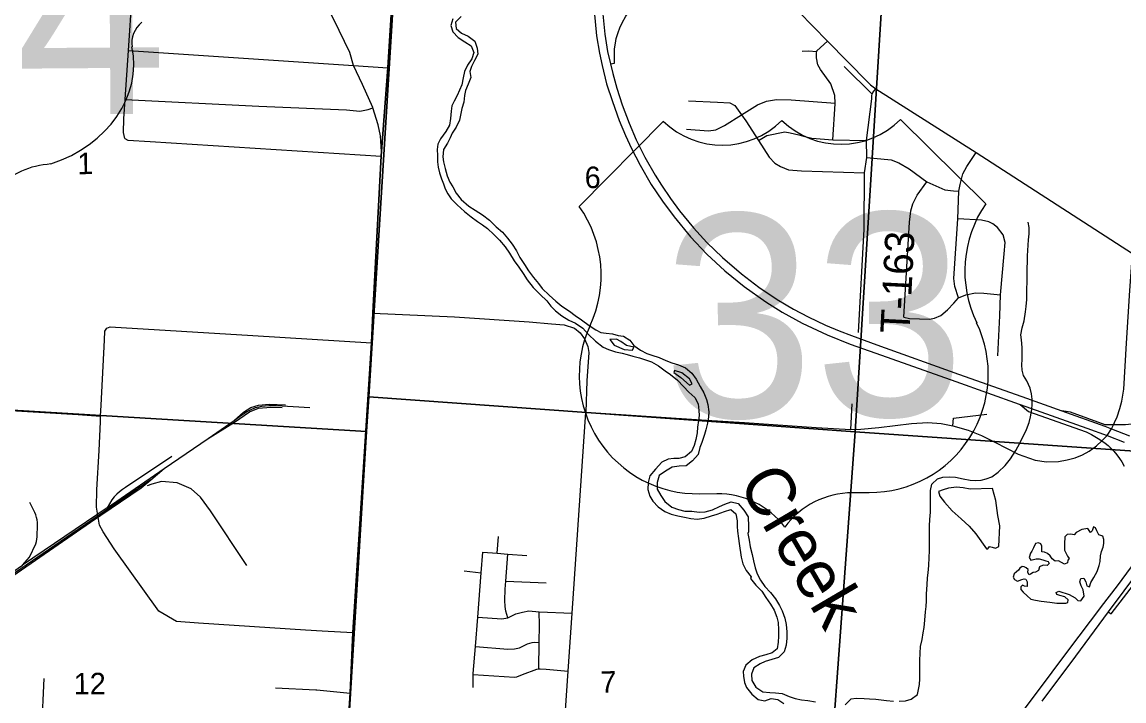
# Model space of a CAD drawing. Extents: x 114604 to 551442, y 316898 to 567001.
# Drawn here: x 222509 to 233833, y 362835 to 369809 of the extents above; entities that cross this region are included whole.
import ezdxf

# ---------------------------------------------------------------- set-up
doc = ezdxf.new("R2010")
doc.units = 0
for name, color, linetype in [('DV_X_County_Line', 7, 'Continuous'), ('GE_P_Alignment_1000_Bearings', 7, 'Continuous'), ('GE_P_Alignment_1000_Cardinal_Points', 7, 'Continuous'), ('GE_P_Alignment_1000_Stations', 7, 'Continuous'), ('GE_P_Alignment_100_Cardinal_Points', 7, 'Continuous'), ('GE_P_Alignment_500_Bearings', 7, 'Continuous'), ('GE_P_Alignment_500_Cardinal_Points', 7, 'Continuous'), ('GE_P_Alignment_500_Curve_Data', 7, 'Continuous'), ('GE_P_Alignment_500_Distances', 7, 'Continuous'), ('GE_P_Alignment_500_Stations', 7, 'Continuous'), ('MT_X_Edge_Line', 7, 'Continuous'), ('PM_P_Cells', 7, 'Continuous'), ('PM_P_Crosswalk', 7, 'Continuous'), ('PV_X_Curb', 7, 'Continuous'), ('RD_P_GR_Rt', 7, 'Continuous'), ('RD_X_RR_1', 7, 'Continuous'), ('SN_P_Signs', 7, 'Continuous')]:
    doc.layers.add(name, color=color, linetype=linetype)

msp = doc.modelspace()

# ---------------------------------------------------------------- linework, layer by layer
at = {"layer": 'DV_X_County_Line'}
for points in [[(226937, 369843), (226914, 369774), (226936, 369708), (226990, 369651), (227059, 369607), (227123, 369566), (227153, 369498), (227132, 369433), (227086, 369367), (227055, 369303), (227043, 369235), (227028, 369164), (227004, 369110), (226979, 369056), (226951, 368998), (226927, 368947), (226918, 368895), (226912, 368819), (226901, 368751), (226865, 368684), (226808, 368608), (226782, 368556), (226775, 368499), (226779, 368439), (226779, 368373), (226784, 368317), (226798, 368259)], [(227021, 369865), (226963, 369807), (226972, 369743), (227026, 369695), (227094, 369666), (227161, 369614), (227187, 369542), (227194, 369479), (227158, 369416), (227128, 369353), (227111, 369301), (227121, 369241), (227092, 369171), (227066, 369107), (227055, 369056), (227049, 368986), (227028, 368920), (227018, 368870), (227006, 368802), (226969, 368731), (226929, 368669), (226908, 368619), (226880, 368566), (226841, 368500), (226835, 368426), (226839, 368374), (226858, 368306), (226878, 368230), (226905, 368166), (226935, 368116), (226970, 368050), (227022, 367987), (227099, 367917), (227167, 367878), (227241, 367828), (227312, 367773), (227382, 367705), (227446, 367650), (227499, 367590), (227545, 367528), (227590, 367458), (227626, 367389), (227671, 367319), (227713, 367253), (227764, 367185), (227816, 367122), (227854, 367072), (227925, 367002), (227995, 366941), (228058, 366891)], [(226798, 368259), (226821, 368197), (226841, 368146), (226859, 368096), (226884, 368044), (226918, 367994), (226980, 367932), (227055, 367863), (227125, 367807), (227188, 367760), (227240, 367726), (227292, 367690), (227359, 367627), (227415, 367567), (227473, 367500), (227520, 367436), (227568, 367356), (227613, 367290), (227659, 367227), (227700, 367161), (227762, 367081), (227835, 367012), (227901, 366944), (227944, 366892), (227990, 366843), (228056, 366791), (228127, 366748), (228197, 366716), (228273, 366665), (228332, 366599), (228402, 366531), (228480, 366470), (228535, 366444), (228609, 366423), (228677, 366407), (228729, 366394), (228785, 366376), (228855, 366359), (228925, 366337), (228979, 366320), (229050, 366278), (229118, 366227), (229174, 366187), (229245, 366131), (229307, 366066), (229363, 366008), (229422, 365951), (229458, 365887), (229465, 365819), (229469, 365769), (229461, 365717), (229450, 365646), (229448, 365588), (229435, 365520), (229417, 365460), (229388, 365398), (229324, 365343), (229258, 365325), (229206, 365324), (229150, 365318), (229085, 365287), (229019, 365217), (228962, 365146), (228942, 365078), (228941, 365008), (228961, 364938), (228993, 364888), (229048, 364828), (229114, 364781), (229180, 364755), (229250, 364738), (229316, 364722), (229381, 364709), (229447, 364701), (229518, 364714), (229594, 364736), (229652, 364753), (229728, 364781), (229792, 364800), (229844, 364758), (229857, 364684), (229857, 364628), (229861, 364578), (229872, 364504), (229878, 364452), (229899, 364312), (229916, 364244), (229952, 364174), (230001, 364109)], [(228058, 366891), (228136, 366840), (228192, 366794), (228258, 366751), (228337, 366691), (228405, 366646), (228457, 366620), (228511, 366612), (228577, 366605), (228635, 366589), (228690, 366584), (228756, 366540), (228796, 366488), (228865, 366439), (228929, 366405), (228981, 366386), (229055, 366364), (229125, 366333), (229187, 366309), (229255, 366288), (229328, 366258), (229392, 366201), (229436, 366139), (229477, 366065), (229515, 366001), (229544, 365930), (229556, 365880), (229567, 365806), (229563, 365753), (229552, 365687), (229536, 365621), (229522, 365571), (229495, 365491), (229475, 365440), (229456, 365366), (229398, 365300), (229333, 365251), (229263, 365248), (229189, 365236), (229123, 365195), (229056, 365151), (229036, 365080), (229036, 365012), (229073, 364947), (229115, 364883), (229188, 364825), (229254, 364800), (229322, 364786), (229394, 364783), (229468, 364773), (229528, 364778), (229604, 364797), (229676, 364831), (229731, 364858), (229795, 364880), (229869, 364863), (229928, 364795), (229970, 364727), (229975, 364627), (229975, 364571)], [(228796, 366468), (228722, 366488), (228662, 366527), (228618, 366551), (228550, 366547)], [(228550, 366547), (228594, 366491), (228698, 366446), (228781, 366440), (228796, 366468)], [(229397, 366091), (229370, 366144), (229290, 366204), (229214, 366229), (229208, 366209)], [(229208, 366209), (229278, 366158), (229369, 366080), (229397, 366091)], [(229975, 364571), (229969, 364555), (229980, 364487), (229992, 364417), (230013, 364341), (230025, 364273), (230044, 364203), (230064, 364141), (230097, 364077), (230141, 364010), (230202, 363950), (230252, 363884), (230293, 363817), (230321, 363759), (230347, 363685), (230362, 363621), (230368, 363545), (230369, 363481), (230363, 363409), (230340, 363340), (230284, 363282), (230216, 363261), (230147, 363239), (230095, 363216), (230029, 363174), (230004, 363109), (230010, 363045), (230051, 362978), (230123, 362930), (230193, 362923), (230251, 362919), (230321, 362912), (230391, 362882), (230455, 362859), (230521, 362845), (230585, 362840), (230665, 362826)], [(230001, 364109), (229995, 364093), (230051, 364025), (230112, 363961), (230154, 363898), (230202, 363828), (230237, 363766), (230265, 363696), (230280, 363640), (230284, 363564), (230283, 363500), (230281, 363438), (230270, 363370), (230218, 363329), (230152, 363309), (230088, 363290), (230013, 363256), (229947, 363203), (229921, 363139), (229924, 363089), (229932, 363023), (229955, 362973), (230009, 362903), (230073, 362848), (230141, 362836), (230209, 362859), (230275, 362851), (230338, 362808)]]:
    msp.add_lwpolyline(points, dxfattribs=at)
at = {"layer": 'GE_P_Alignment_1000_Bearings'}
for p, q in [((224422, 365531), (224689, 365717)), ((223970, 365224), (224422, 365531)), ((223834, 365108), (223970, 365224)), ((223382, 364819), (222512, 364230)), ((221989, 363865), (222512, 364230))]:
    msp.add_line(p, q, dxfattribs=at)
for points in [[(224422, 365531), (224691, 365699), (224848, 365804), (224939, 365843), (225066, 365854), (225181, 365848)], [(224689, 365717), (224785, 365801), (224861, 365848), (224940, 365872), (225048, 365885), (225215, 365877)], [(224689, 365717), (224745, 365756), (224816, 365805), (224855, 365827), (224908, 365851), (224974, 365862), (225045, 365869), (225084, 365871), (225123, 365870), (225465, 365850)], [(224049, 365345), (223571, 365029), (223540, 365007), (223511, 364983), (223483, 364958), (223457, 364931), (223432, 364902), (223382, 364819)], [(223382, 364819), (223670, 365019), (223970, 365224)], [(221537, 363535), (221704, 363630), (221917, 363777), (222502, 364182), (223211, 364670), (223734, 365024), (223834, 365108)], [(223834, 365108), (223020, 364550), (222142, 363952), (221537, 363535)], [(224820, 364225), (224446, 364788), (224343, 364929), (224248, 365014), (224102, 365075), (223942, 365088), (223842, 365063), (223793, 365046)], [(222512, 364230), (222587, 364312), (222651, 364449), (222658, 364473), (222662, 364497), (222664, 364522), (222667, 364643), (222666, 364669), (222663, 364695), (222658, 364721), (222650, 364746), (222639, 364771), (222589, 364874)]]:
    msp.add_lwpolyline(points, dxfattribs=at)
at = {"layer": 'GE_P_Alignment_1000_Cardinal_Points'}
for points in [[(231105, 366621), (231163, 367683), (231168, 368259), (231190, 368419), (231187, 368591), (231242, 369022), (231244, 369056), (231247, 369067), (231251, 369084), (231283, 369123)], [(231190, 368419), (231442, 368393), (231520, 368362), (231627, 368300), (231808, 368168), (231992, 368087), (232082, 368074), (232138, 368072)], [(232134, 366975), (232095, 367091), (232086, 367176), (232125, 367789), (232138, 368072), (232150, 368139), (232177, 368249), (232218, 368327), (232316, 368470)], [(231570, 366779), (231629, 367753), (231644, 367869), (231665, 367941), (231707, 368031), (231808, 368168)], [(232536, 366379), (232559, 366790), (232565, 367006), (232601, 367428), (232611, 367545), (232591, 367622), (232535, 367699), (232487, 367736), (232444, 367757), (232368, 367774), (232125, 367789)], [(233810, 365913), (233831, 366039), (233859, 366512), (233895, 367051), (233922, 367432)], [(231570, 366779), (231628, 366764), (231834, 366757), (231888, 366766), (231951, 366794), (232021, 366852), (232084, 366921), (232134, 366975), (232208, 367008), (232309, 367028), (232395, 367023), (232565, 367006)]]:
    msp.add_lwpolyline(points, dxfattribs=at)
at = {"layer": 'GE_P_Alignment_1000_Stations'}
for points in [[(228390, 369926), (228414, 369669), (228442, 369490), (228471, 369363), (228517, 369173), (228576, 368992), (228645, 368799), (228710, 368644), (228772, 368510), (228861, 368340), (228975, 368140), (229091, 367968), (229211, 367807), (229380, 367603), (229548, 367425), (229732, 367255), (229930, 367091), (230154, 366934), (230321, 366828), (230526, 366715), (230783, 366597), (231021, 366499), (231282, 366409), (232104, 366116), (232758, 365883), (232767, 365880), (233452, 365638), (233660, 365561), (233837, 365495)], [(228478, 369891), (228499, 369685), (228527, 369506), (228556, 369379), (228580, 369281), (228621, 369129), (228677, 368958), (228747, 368772), (228821, 368600), (228911, 368420), (229016, 368236), (229081, 368132), (229173, 367998), (229265, 367870), (229410, 367695), (229546, 367546), (229707, 367389), (229902, 367223), (230080, 367085), (230270, 366958), (230437, 366860), (230589, 366780), (230766, 366695), (230906, 366637), (231033, 366588), (231294, 366495), (232132, 366193), (232785, 365961), (233194, 365815), (233637, 365658), (233707, 365631), (233890, 365560)]]:
    msp.add_lwpolyline(points, dxfattribs=at)
at = {"layer": 'GE_P_Alignment_100_Cardinal_Points'}
for p, q in [((230957, 369354), (231247, 369067)), ((231028, 365622), (231039, 365887)), ((227391, 364352), (227407, 364525)), ((227052, 364170), (227228, 364150)), ((227481, 364065), (227894, 364047)), ((225910, 363536), (225593, 363553)), ((225538, 362948), (225881, 362916))]:
    msp.add_line(p, q, dxfattribs=at)
for points in [[(223564, 368614), (223550, 368674), (223555, 368815), (223569, 369013), (223602, 369518), (223641, 370089)], [(230840, 368600), (230865, 368969), (230865, 368975), (230862, 369055), (230822, 369175), (230715, 369323), (230687, 369371), (230675, 369441), (230675, 369493), (230677, 369507), (230678, 369513), (230786, 369613)], [(223602, 369518), (225916, 369363), (226269, 369339)], [(230526, 369509), (230590, 369513), (230677, 369507)], [(223569, 369013), (224944, 368945), (225843, 368906), (225981, 368893), (226067, 368910), (226115, 368928)], [(229339, 368710), (229563, 368693), (229639, 368701), (229727, 368748), (229902, 368857), (230066, 368960), (230160, 368996), (230262, 369012), (230414, 369009), (230865, 368975)], [(229358, 368999), (229656, 368988), (229784, 368979), (229834, 368951), (229902, 368857), (229949, 368793), (230078, 368593), (230187, 368421), (230247, 368359), (230305, 368327), (230385, 368290), (230521, 368282), (231168, 368259)], [(230078, 368593), (230162, 368645), (230348, 368680), (230404, 368672), (230492, 368651), (230554, 368633), (230624, 368617), (230840, 368600), (231187, 368591)], [(223564, 368614), (223596, 368596), (223824, 368582), (226201, 368431)], [(226115, 366819), (226952, 366780), (227721, 366730), (227951, 366709), (228082, 366699), (228185, 366663), (228245, 366618), (228288, 366555), (228322, 366476), (228334, 366414), (228314, 366124), (228302, 365801), (229544, 365720), (229933, 365695), (230671, 365644), (231028, 365622), (231129, 365626), (231315, 365644), (231651, 365685), (231819, 365694), (231955, 365684), (232076, 365660), (232234, 365615), (232370, 365562), (232452, 365521), (232508, 365492), (232747, 365369), (232921, 365309), (233039, 365291), (233161, 365296), (233250, 365311), (233332, 365333), (233408, 365363), (233476, 365402), (233551, 365456), (233607, 365508), (233660, 365561), (233707, 365631), (233727, 365673), (233736, 365694), (233762, 365753), (233790, 365840), (233810, 365913)], [(223315, 365760), (223321, 365872), (223356, 366542), (223361, 366633), (223379, 366664), (223416, 366679), (224880, 366589), (226100, 366513)], [(221569, 365871), (221950, 365849), (222275, 365826), (223085, 365776), (223315, 365760)], [(227934, 360381), (228121, 363140), (228161, 363736), (228302, 365801)], [(225593, 363553), (225423, 363562), (224323, 363634), (224096, 363651), (223915, 363758), (223455, 364399), (223342, 364572), (223306, 364639), (223274, 364825), (223279, 365005), (223300, 365408), (223315, 365701), (223315, 365760)], [(232076, 365660), (232083, 365741), (232423, 365780)], [(227145, 362972), (227146, 363108), (227146, 363118), (227168, 363393), (227192, 363694), (227228, 364150), (227245, 364363)], [(227245, 364363), (227391, 364352), (227500, 364344), (227698, 364330)], [(227502, 363687), (227482, 363756), (227475, 363806), (227469, 363866), (227475, 363982), (227481, 364065), (227500, 364344)], [(227192, 363694), (227441, 363679), (227502, 363687), (227584, 363731), (227652, 363747), (227718, 363760), (227823, 363752), (228161, 363736)], [(227821, 363164), (227824, 363436), (227826, 363615), (227823, 363752)], [(227168, 363393), (227500, 363367), (227570, 363371), (227622, 363382), (227702, 363421), (227750, 363435), (227774, 363440), (227824, 363436)], [(227146, 363108), (227571, 363080), (227593, 363083), (227653, 363107), (227799, 363161), (227821, 363164), (227835, 363165), (227895, 363162), (228121, 363140)], [(222696, 362255), (222712, 362546), (222736, 363066)], [(225114, 362969), (225529, 362949), (225538, 362948)]]:
    msp.add_lwpolyline(points, dxfattribs=at)
at = {"layer": 'GE_P_Alignment_500_Bearings'}
for points in [[(225910, 363536), (225961, 364228), (226005, 364976), (226100, 366513), (226115, 366819), (226201, 368431), (226203, 368476), (226192, 368642), (226169, 368752), (226115, 368928), (226113, 368933), (226008, 369167), (225916, 369363), (225879, 369497), (225712, 369834), (225692, 369872), (225617, 370040), (225587, 370120), (225561, 370192), (225530, 370294), (225496, 370426), (225474, 370548), (225470, 370576)], [(230049, 370371), (230786, 369613), (231201, 369191)], [(231201, 369191), (231227, 369164), (231283, 369123), (232316, 368470), (233922, 367432), (234474, 367074), (234715, 366921), (235039, 366713), (235149, 366639), (235544, 366391), (235630, 366335), (235664, 366314), (236479, 365773), (237296, 365244), (237800, 364930), (238026, 364801), (238123, 364745), (238214, 364703), (238560, 364564), (238827, 364459)], [(225715, 360232), (225786, 361431), (225881, 362916), (225910, 363536)]]:
    msp.add_lwpolyline(points, dxfattribs=at)
at = {"layer": 'GE_P_Alignment_500_Cardinal_Points'}
for p, q in [((229100, 368790), (228236, 367913)), ((232413, 367943), (231536, 368807)), ((229476, 364963), (229650, 364965)), ((231042, 364975), (231216, 364976))]:
    msp.add_line(p, q, dxfattribs=at)
for points in [[(228556, 369379), (228596, 369386), (228597, 369470), (228598, 369533), (228607, 369593), (228616, 369641), (228636, 369702), (228651, 369750), (228675, 369801), (228714, 369869), (229103, 370439), (229129, 370494), (229149, 370558), (229165, 370626), (229169, 370677), (229170, 370710), (229169, 370732)], [(235335, 366105), (235284, 366145), (235251, 366108), (235214, 366072), (235169, 366034), (235125, 366001), (235067, 365965), (235025, 365943), (234970, 365919), (234917, 365900), (234844, 365880), (233960, 365686), (233910, 365678), (233849, 365673), (233727, 365673), (233642, 365673), (233285, 365801), (233194, 365815)], [(232767, 365880), (232853, 365809), (233446, 365599), (233500, 365571), (233535, 365551), (233570, 365531), (233607, 365508), (233641, 365484), (233671, 365459), (233698, 365433), (233729, 365401), (233760, 365363), (233788, 365326), (233810, 365291), (233835, 365247)], [(233670, 363752), (233701, 363730), (234152, 364312), (234499, 364772)]]:
    msp.add_lwpolyline(points, dxfattribs=at)
for centre, radius, start, end in [((229704, 369415), 870, 225.9871, 314.8411), ((230923, 369424), 870, 225.9871, 314.8411), ((233416, 367252), 1218, 145.4132, 205.867), ((227243, 367207), 1218, 334.9612, 35.415), ((231221, 366194), 1218, 269.7758, 25.5822), ((229453, 366181), 1218, 155.246, 271.0523), ((229656, 364094), 870, 37.284, 90.4141), ((231048, 364104), 870, 90.4141, 143.5442)]:
    msp.add_arc(centre, radius, start, end, dxfattribs=at)
at = {"layer": 'GE_P_Alignment_500_Curve_Data'}
for centre, major_axis, start_param, end_param in [((224029, 369596), (393, 3), 2.387724, 3.262537), ((222272, 369373), (1385, 10), 5.101753, 6.440018), ((222868, 367747), (758, 5), 1.647645, 2.488433)]:
    msp.add_ellipse(centre, major_axis=major_axis, ratio=0.8, start_param=start_param, end_param=end_param, dxfattribs=at)
at = {"layer": 'GE_P_Alignment_500_Distances'}
for points in [[(226680, 375901), (226656, 375584), (226649, 375489), (226642, 375411), (226552, 374341), (226383, 371241), (226380, 371186), (226366, 370921), (226268, 369342), (226202, 368479), (226199, 368434), (226114, 366821), (226099, 366515), (225909, 363538), (225880, 362919), (225785, 361434), (225714, 360235), (224657, 360300), (224140, 360335), (223020, 360406), (222534, 360427), (220462, 360551)], [(225785, 361434), (225880, 362919), (225909, 363538), (226099, 366515), (226114, 366821), (226199, 368434), (226202, 368479), (226268, 369342), (226366, 370921), (227428, 370860), (227851, 370833), (228114, 370819), (228403, 370805), (228487, 370799), (228931, 370768), (229169, 370753), (229310, 370744), (229716, 370715), (233119, 370487), (235014, 370356)]]:
    msp.add_lwpolyline(points, dxfattribs=at)
at = {"layer": 'GE_P_Alignment_500_Stations'}
for points in [[(234681, 365238), (234627, 365168), (234575, 365101), (234337, 364783), (234152, 364536), (233907, 364214), (233762, 364019), (233599, 363804), (233592, 363796)], [(233978, 364165), (233833, 363967), (233670, 363752), (233335, 363296), (232990, 362831)], [(233592, 363796), (233262, 363361), (232922, 362902), (231504, 361023), (231036, 360406), (230919, 360252)]]:
    msp.add_lwpolyline(points, dxfattribs=at)
at = {"layer": 'MT_X_Edge_Line'}
for points in [[(232422, 364396), (232436, 364396), (232453, 364420), (232480, 364416), (232512, 364404), (232546, 364422), (232559, 364633), (232537, 364739), (232518, 364895), (232484, 365019), (232252, 365012), (232182, 365024), (232114, 365030), (232030, 365022), (231976, 365002), (231928, 364986), (231940, 364940), (231990, 364876), (232067, 364789), (232161, 364705), (232243, 364631), (232311, 364553)], [(232311, 364553), (232422, 364396)], [(232837, 363913), (232875, 363881), (232925, 363869), (232983, 363859), (233073, 363849), (233143, 363839), (233189, 363841), (233235, 363841), (233255, 363845), (233261, 363875), (233225, 363905), (233175, 363919), (233145, 363927), (233137, 363949), (233165, 363963), (233269, 363927), (233331, 363895), (233359, 363866), (233391, 363864), (233423, 363912), (233415, 363975), (233395, 364019), (233379, 364057), (233389, 364093), (233421, 364097), (233443, 364059), (233453, 364017), (233481, 364007), (233493, 364053), (233525, 364103), (233559, 364163), (233578, 364225), (233588, 364267), (233594, 364327), (233604, 364371), (233620, 364415), (233626, 364453), (233628, 364493), (233618, 364529), (233574, 364541), (233556, 364584), (233541, 364612), (233521, 364624), (233508, 364582), (233490, 364566), (233463, 364608), (233399, 364596), (233344, 364564), (233322, 364542), (233286, 364548), (233250, 364544), (233226, 364520), (233222, 364448), (233222, 364384), (233254, 364323), (233272, 364297), (233256, 364281), (233254, 364253), (233222, 364241), (233160, 364273), (233128, 364271), (233094, 364295), (233074, 364324), (233046, 364350), (233016, 364362), (232988, 364366), (232988, 364396), (232990, 364426), (232980, 364448), (232956, 364460), (232924, 364452), (232904, 364408), (232886, 364372), (232872, 364352), (232858, 364308), (232878, 364280), (232932, 364294), (232962, 364294), (233000, 364284), (233030, 364275), (233054, 364267), (233066, 364247), (233044, 364227), (233002, 364229), (232966, 364213), (232956, 364175), (232924, 364159), (232902, 364155), (232874, 364137), (232860, 364129), (232846, 364153), (232848, 364184), (232828, 364204), (232808, 364212), (232786, 364216), (232762, 364198), (232748, 364178), (232728, 364160), (232704, 364142), (232694, 364107), (232710, 364081)], [(232710, 364081), (232740, 364065), (232784, 364083), (232808, 364091), (232824, 364087), (232840, 364059), (232837, 364009), (232813, 364013), (232791, 364023), (232773, 364007), (232773, 363979), (232798, 363951)], [(232798, 363951), (232837, 363913)]]:
    msp.add_lwpolyline(points, dxfattribs=at)
at = {"layer": 'PM_P_Cells'}
for points in [[(231523, 362834), (231587, 362836), (231647, 362852), (231711, 362902), (231721, 362952), (231732, 363004), (231736, 363063), (231736, 363191), (231734, 363251), (231738, 363325), (231744, 363395), (231759, 363465), (231771, 363535), (231781, 363591), (231787, 363664), (231793, 363750), (231799, 363804), (231803, 363864), (231804, 363936), (231810, 364028), (231816, 364100), (231820, 364150), (231828, 364225), (231832, 364309), (231835, 364377), (231835, 364635), (231839, 364699), (231844, 364773), (231846, 364828), (231846, 364880), (231844, 364932), (231844, 364996), (231858, 365062), (231918, 365116), (231972, 365134), (232044, 365138), (232102, 365134), (232180, 365118), (232254, 365104), (232306, 365098), (232366, 365102), (232416, 365116), (232474, 365138), (232542, 365184), (232612, 365254), (232668, 365322), (232723, 365408), (232763, 365482), (232831, 365622), (232859, 365696), (232873, 365754), (232886, 365828), (232890, 365885), (232890, 365935), (232882, 365991), (232868, 366047), (232834, 366125), (232802, 366177), (232789, 366233), (232785, 366287), (232787, 366343), (232787, 366466), (232779, 366544), (232773, 366596), (232786, 366668), (232808, 366740), (232822, 366832), (232830, 366888), (232834, 366960), (232836, 367013), (232836, 367071), (232839, 367133), (232837, 367227), (232839, 367285), (232841, 367343), (232843, 367407), (232845, 367463), (232854, 367572), (232860, 367634), (232858, 367698), (232848, 367754)], [(230969, 362795), (231031, 362857), (231081, 362865), (231163, 362861), (231219, 362855), (231285, 362853), (231393, 362840), (231465, 362834)]]:
    msp.add_lwpolyline(points, dxfattribs=at)
at = {"layer": 'SN_P_Signs'}
for points in [[(223725, 371097), (226380, 370939), (226072, 365960), (226049, 365602), (220701, 365925), (221063, 371254)], [(226380, 370939), (229049, 370768), (231382, 370619), (231072, 365598), (226072, 365960)], [(231382, 370619), (231710, 370604), (234339, 370417), (236771, 370244), (236465, 365227), (231072, 365598)], [(226049, 365602), (225741, 360556), (225716, 360242), (220384, 360558), (220701, 365925)], [(226072, 365960), (231072, 365598), (230676, 360230), (225741, 360556), (226049, 365602)], [(231072, 365598), (236465, 365227), (236156, 359827), (230676, 360230)]]:
    msp.add_lwpolyline(points, close=True, dxfattribs=at)

# ---------------------------------------------------------------- texts
at = {"layer": 'GE_P_Alignment_500_Cardinal_Points'}
msp.add_text('33', height=2088.4, rotation=0.4141, dxfattribs=at).set_placement((229100, 365744))
at = {"layer": 'GE_P_Alignment_500_Curve_Data'}
msp.add_text('104', height=2088.4, rotation=0.4139, dxfattribs=at).set_placement((219342, 368835))
at = {"layer": 'PM_P_Crosswalk'}
msp.add_text('T-163', height=300, rotation=87.0473, dxfattribs=at).set_placement((231628, 366605))
at = {"layer": 'PV_X_Curb'}
for s, rotation, p in [('1', 0.4139, (223077, 368246)), ('6', 0.4141, (228292, 368103)), ('12', 0.4139, (223041, 362901)), ('7', 0.414, (228453, 362919))]:
    msp.add_text(s, height=221, rotation=rotation, dxfattribs=at).set_placement(p)
at = {"layer": 'RD_P_GR_Rt'}
msp.add_text('Creek', height=500, rotation=300.4162, dxfattribs=at).set_placement((229861, 365076))
at = {"layer": 'RD_X_RR_1'}
for s, p in [('0', (230332, 366781)), ('/', (230332, 366781)), ('33', (230127, 366573))]:
    msp.add_text(s, height=1, rotation=0.4141, dxfattribs=at).set_placement(p)

doc.saveas('drawing.dxf')
